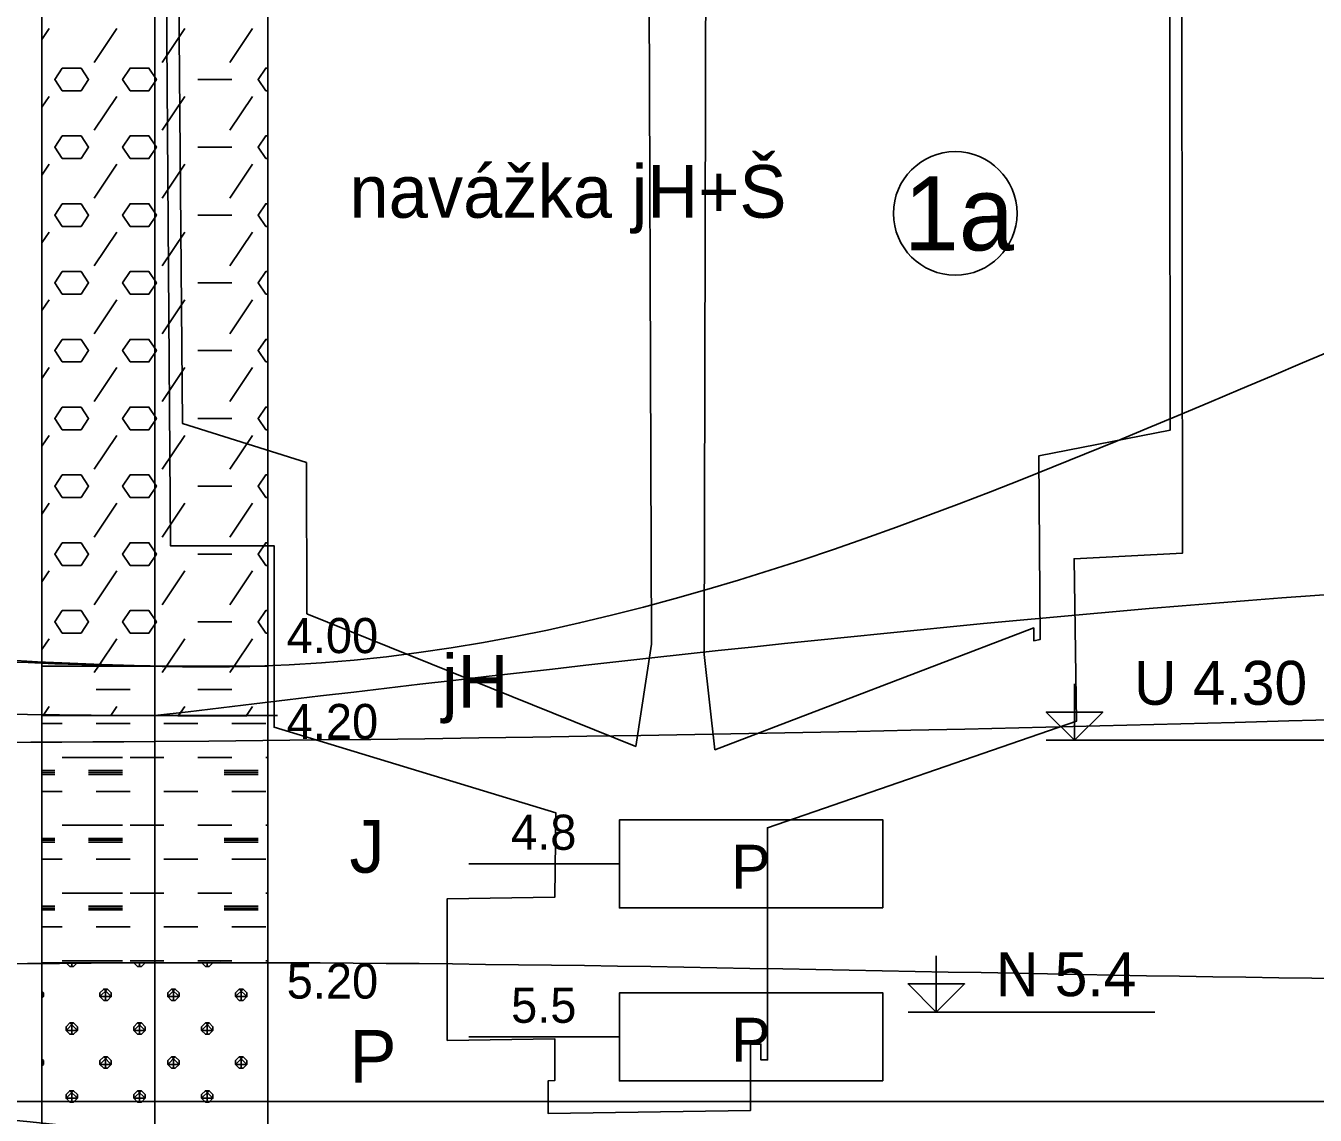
# Model space of a CAD drawing. Extents: x 3042 to 4120, y 576 to 2694.
# Drawn here: x 3306.73 to 3332.81, y 1010.13 to 1032.17 of the extents above; entities that cross this region are included whole.
import ezdxf

# ---------------------------------------------------------------- set-up
doc = ezdxf.new("R2010")
doc.units = 0
for name, color, linetype in [('18', 7, 'Continuous'), ('51', 7, 'Continuous'), ('52', 7, 'Continuous'), ('53', 7, 'Continuous'), ('56', 7, 'Continuous'), ('61', 7, 'Continuous'), ('62', 7, 'Continuous'), ('HPV', 7, 'Continuous'), ('nádrže', 7, 'Continuous'), ('rozhraní', 7, 'Continuous')]:
    doc.layers.add(name, color=color, linetype=linetype)

msp = doc.modelspace()

# ---------------------------------------------------------------- linework, layer by layer
at = {"layer": '18'}
msp.add_line((3309.337, 994.217), (3309.337, 1039.217), dxfattribs=at)
at = {"layer": '51'}
for p, q in [((3307.051, 1031.896), (3307.197, 1032.116)), ((3308.111, 1031.43), (3308.569, 1032.116)), ((3309.483, 1031.43), (3309.94, 1032.116)), ((3310.855, 1031.43), (3311.312, 1032.116)), ((3310.207, 1031.087), (3310.893, 1031.087)), ((3311.579, 1030.859), (3311.623, 1030.859)), ((3307.051, 1030.525), (3307.197, 1030.744)), ((3308.111, 1030.058), (3308.569, 1030.744)), ((3309.483, 1030.058), (3309.94, 1030.744)), ((3310.855, 1030.058), (3311.312, 1030.744)), ((3310.207, 1029.716), (3310.893, 1029.716)), ((3311.579, 1029.487), (3311.623, 1029.487)), ((3307.051, 1029.153), (3307.197, 1029.373)), ((3308.111, 1028.687), (3308.569, 1029.373)), ((3309.483, 1028.687), (3309.94, 1029.373)), ((3310.855, 1028.687), (3311.312, 1029.373)), ((3310.207, 1028.344), (3310.893, 1028.344)), ((3307.051, 1027.782), (3307.197, 1028.001)), ((3308.111, 1027.315), (3308.569, 1028.001)), ((3309.483, 1027.315), (3309.94, 1028.001)), ((3310.855, 1027.315), (3311.312, 1028.001)), ((3311.579, 1028.115), (3311.623, 1028.115)), ((3310.207, 1026.972), (3310.893, 1026.972)), ((3307.051, 1026.41), (3307.197, 1026.629)), ((3308.111, 1025.944), (3308.569, 1026.629)), ((3309.483, 1025.944), (3309.94, 1026.629)), ((3310.855, 1025.944), (3311.312, 1026.629)), ((3311.579, 1026.744), (3311.623, 1026.744)), ((3310.207, 1025.601), (3310.893, 1025.601)), ((3311.579, 1025.372), (3311.623, 1025.372)), ((3307.051, 1025.038), (3307.197, 1025.258)), ((3308.111, 1024.572), (3308.569, 1025.258)), ((3309.483, 1024.572), (3309.94, 1025.258)), ((3310.855, 1024.572), (3311.312, 1025.258)), ((3310.207, 1024.229), (3310.893, 1024.229)), ((3311.579, 1024.001), (3311.623, 1024.001)), ((3307.051, 1023.667), (3307.197, 1023.886)), ((3308.111, 1023.2), (3308.569, 1023.886)), ((3309.483, 1023.2), (3309.94, 1023.886)), ((3310.855, 1023.2), (3311.312, 1023.886)), ((3310.207, 1022.858), (3310.893, 1022.858)), ((3307.051, 1022.295), (3307.197, 1022.515)), ((3308.111, 1021.829), (3308.569, 1022.515)), ((3309.483, 1021.829), (3309.94, 1022.515)), ((3310.855, 1021.829), (3311.312, 1022.515)), ((3311.579, 1022.629), (3311.623, 1022.629)), ((3310.207, 1021.486), (3310.893, 1021.486)), ((3307.051, 1020.924), (3307.197, 1021.143)), ((3308.111, 1020.457), (3308.569, 1021.143)), ((3309.483, 1020.457), (3309.94, 1021.143)), ((3310.855, 1020.457), (3311.312, 1021.143)), ((3311.579, 1021.257), (3311.623, 1021.257)), ((3310.207, 1020.114), (3310.893, 1020.114)), ((3311.579, 1019.886), (3311.623, 1019.886)), ((3307.051, 1019.552), (3307.197, 1019.771)), ((3308.199, 1019.217), (3308.569, 1019.771)), ((3309.571, 1019.217), (3309.94, 1019.771)), ((3310.942, 1019.217), (3311.312, 1019.771)), ((3308.111, 1019.086), (3308.199, 1019.217)), ((3309.483, 1019.086), (3309.571, 1019.217)), ((3310.855, 1019.086), (3310.942, 1019.217)), ((3308.15, 1018.743), (3308.835, 1018.743)), ((3310.207, 1018.743), (3310.893, 1018.743)), ((3307.075, 1018.217), (3307.197, 1018.4)), ((3308.447, 1018.217), (3308.569, 1018.4)), ((3309.818, 1018.217), (3309.94, 1018.4)), ((3311.19, 1018.217), (3311.312, 1018.4)), ((3307.051, 1018.057), (3307.464, 1018.057)), ((3308.15, 1018.057), (3308.835, 1018.057)), ((3309.521, 1018.057), (3310.207, 1018.057)), ((3310.893, 1018.057), (3311.579, 1018.057)), ((3307.464, 1017.371), (3308.15, 1017.371)), ((3307.997, 1017.371), (3308.683, 1017.371)), ((3308.835, 1017.371), (3309.521, 1017.371)), ((3310.207, 1017.371), (3310.893, 1017.371)), ((3311.579, 1017.371), (3311.623, 1017.371)), ((3307.051, 1017.104), (3307.311, 1017.104)), ((3307.051, 1017.066), (3307.311, 1017.066)), ((3307.051, 1017.028), (3307.311, 1017.028)), ((3307.997, 1017.104), (3308.683, 1017.104)), ((3307.997, 1017.066), (3308.683, 1017.066)), ((3307.997, 1017.028), (3308.683, 1017.028)), ((3310.74, 1017.104), (3311.426, 1017.104)), ((3310.74, 1017.066), (3311.426, 1017.066)), ((3310.74, 1017.028), (3311.426, 1017.028)), ((3307.051, 1016.685), (3307.464, 1016.685)), ((3308.15, 1016.685), (3308.835, 1016.685)), ((3309.521, 1016.685), (3310.207, 1016.685)), ((3310.893, 1016.685), (3311.579, 1016.685)), ((3307.464, 1016), (3308.15, 1016)), ((3307.997, 1016), (3308.683, 1016)), ((3308.835, 1016), (3309.521, 1016)), ((3310.207, 1016), (3310.893, 1016)), ((3311.579, 1016), (3311.623, 1016)), ((3307.051, 1015.733), (3307.311, 1015.733)), ((3307.051, 1015.695), (3307.311, 1015.695)), ((3307.051, 1015.657), (3307.311, 1015.657)), ((3307.997, 1015.733), (3308.683, 1015.733)), ((3307.997, 1015.695), (3308.683, 1015.695)), ((3307.997, 1015.657), (3308.683, 1015.657)), ((3310.74, 1015.733), (3311.426, 1015.733)), ((3310.74, 1015.695), (3311.426, 1015.695)), ((3310.74, 1015.657), (3311.426, 1015.657)), ((3307.051, 1015.314), (3307.464, 1015.314)), ((3308.15, 1015.314), (3308.835, 1015.314)), ((3309.521, 1015.314), (3310.207, 1015.314)), ((3310.893, 1015.314), (3311.579, 1015.314)), ((3307.464, 1014.628), (3308.15, 1014.628)), ((3307.997, 1014.628), (3308.683, 1014.628)), ((3308.835, 1014.628), (3309.521, 1014.628)), ((3310.207, 1014.628), (3310.893, 1014.628)), ((3311.579, 1014.628), (3311.623, 1014.628)), ((3307.051, 1014.361), (3307.311, 1014.361)), ((3307.997, 1014.361), (3308.683, 1014.361)), ((3310.74, 1014.361), (3311.426, 1014.361)), ((3307.051, 1014.323), (3307.311, 1014.323)), ((3307.051, 1014.285), (3307.311, 1014.285)), ((3307.997, 1014.323), (3308.683, 1014.323)), ((3307.997, 1014.285), (3308.683, 1014.285)), ((3310.74, 1014.323), (3311.426, 1014.323)), ((3310.74, 1014.285), (3311.426, 1014.285)), ((3307.051, 1013.942), (3307.464, 1013.942)), ((3308.15, 1013.942), (3308.835, 1013.942)), ((3309.521, 1013.942), (3310.207, 1013.942)), ((3310.893, 1013.942), (3311.579, 1013.942)), ((3307.464, 1013.256), (3308.15, 1013.256)), ((3307.654, 1013.142), (3307.654, 1013.217)), ((3307.997, 1013.256), (3308.683, 1013.256)), ((3308.835, 1013.256), (3309.521, 1013.256)), ((3309.026, 1013.142), (3309.026, 1013.217)), ((3310.207, 1013.256), (3310.893, 1013.256)), ((3310.397, 1013.142), (3310.397, 1013.217)), ((3311.579, 1013.256), (3311.623, 1013.256)), ((3308.34, 1012.456), (3308.34, 1012.685)), ((3309.712, 1012.456), (3309.712, 1012.685)), ((3311.083, 1012.456), (3311.083, 1012.685)), ((3307.654, 1011.77), (3307.654, 1011.999)), ((3309.026, 1011.77), (3309.026, 1011.999)), ((3310.397, 1011.77), (3310.397, 1011.999)), ((3308.34, 1011.085), (3308.34, 1011.313)), ((3309.712, 1011.085), (3309.712, 1011.313)), ((3311.083, 1011.085), (3311.083, 1011.313)), ((3307.654, 1010.399), (3307.654, 1010.627)), ((3309.026, 1010.399), (3309.026, 1010.627)), ((3310.397, 1010.399), (3310.397, 1010.627))]:
    msp.add_line(p, q, dxfattribs=at)
for points in [[(3307.051, 1019.217), (3311.623, 1019.217), (3311.623, 1038.717), (3307.051, 1038.717)], [(3307.051, 1018.217), (3311.623, 1018.217), (3311.623, 1019.217), (3307.051, 1019.217)], [(3307.051, 1013.217), (3311.623, 1013.217), (3311.623, 1018.217), (3307.051, 1018.217)], [(3307.051, 1009.717), (3311.623, 1009.717), (3311.623, 1013.217), (3307.051, 1013.217)]]:
    msp.add_lwpolyline(points, close=True, dxfattribs=at)
for points in [[(3307.464, 1030.859), (3307.845, 1030.859), (3307.997, 1031.087), (3307.845, 1031.316), (3307.464, 1031.316), (3307.311, 1031.087), (3307.464, 1030.859)], [(3308.835, 1030.859), (3309.216, 1030.859), (3309.369, 1031.087), (3309.216, 1031.316), (3308.835, 1031.316), (3308.683, 1031.087), (3308.835, 1030.859)], [(3311.623, 1031.316), (3311.579, 1031.316), (3311.426, 1031.087), (3311.579, 1030.859)], [(3307.464, 1029.487), (3307.845, 1029.487), (3307.997, 1029.716), (3307.845, 1029.944), (3307.464, 1029.944), (3307.311, 1029.716), (3307.464, 1029.487)], [(3308.835, 1029.487), (3309.216, 1029.487), (3309.369, 1029.716), (3309.216, 1029.944), (3308.835, 1029.944), (3308.683, 1029.716), (3308.835, 1029.487)], [(3311.623, 1029.944), (3311.579, 1029.944), (3311.426, 1029.716), (3311.579, 1029.487)], [(3307.464, 1028.115), (3307.845, 1028.115), (3307.997, 1028.344), (3307.845, 1028.573), (3307.464, 1028.573), (3307.311, 1028.344), (3307.464, 1028.115)], [(3308.835, 1028.115), (3309.216, 1028.115), (3309.369, 1028.344), (3309.216, 1028.573), (3308.835, 1028.573), (3308.683, 1028.344), (3308.835, 1028.115)], [(3311.623, 1028.573), (3311.579, 1028.573), (3311.426, 1028.344), (3311.579, 1028.115)], [(3307.464, 1026.744), (3307.845, 1026.744), (3307.997, 1026.972), (3307.845, 1027.201), (3307.464, 1027.201), (3307.311, 1026.972), (3307.464, 1026.744)], [(3308.835, 1026.744), (3309.216, 1026.744), (3309.369, 1026.972), (3309.216, 1027.201), (3308.835, 1027.201), (3308.683, 1026.972), (3308.835, 1026.744)], [(3311.623, 1027.201), (3311.579, 1027.201), (3311.426, 1026.972), (3311.579, 1026.744)], [(3307.464, 1025.372), (3307.845, 1025.372), (3307.997, 1025.601), (3307.845, 1025.829), (3307.464, 1025.829), (3307.311, 1025.601), (3307.464, 1025.372)], [(3308.835, 1025.372), (3309.216, 1025.372), (3309.369, 1025.601), (3309.216, 1025.829), (3308.835, 1025.829), (3308.683, 1025.601), (3308.835, 1025.372)], [(3311.623, 1025.829), (3311.579, 1025.829), (3311.426, 1025.601), (3311.579, 1025.372)], [(3307.464, 1024.001), (3307.845, 1024.001), (3307.997, 1024.229), (3307.845, 1024.458), (3307.464, 1024.458), (3307.311, 1024.229), (3307.464, 1024.001)], [(3308.835, 1024.001), (3309.216, 1024.001), (3309.369, 1024.229), (3309.216, 1024.458), (3308.835, 1024.458), (3308.683, 1024.229), (3308.835, 1024.001)], [(3311.623, 1024.458), (3311.579, 1024.458), (3311.426, 1024.229), (3311.579, 1024.001)], [(3307.464, 1022.629), (3307.845, 1022.629), (3307.997, 1022.858), (3307.845, 1023.086), (3307.464, 1023.086), (3307.311, 1022.858), (3307.464, 1022.629)], [(3308.835, 1022.629), (3309.216, 1022.629), (3309.369, 1022.858), (3309.216, 1023.086), (3308.835, 1023.086), (3308.683, 1022.858), (3308.835, 1022.629)], [(3311.623, 1023.086), (3311.579, 1023.086), (3311.426, 1022.858), (3311.579, 1022.629)], [(3307.464, 1021.257), (3307.845, 1021.257), (3307.997, 1021.486), (3307.845, 1021.715), (3307.464, 1021.715), (3307.311, 1021.486), (3307.464, 1021.257)], [(3308.835, 1021.257), (3309.216, 1021.257), (3309.369, 1021.486), (3309.216, 1021.715), (3308.835, 1021.715), (3308.683, 1021.486), (3308.835, 1021.257)], [(3311.623, 1021.715), (3311.579, 1021.715), (3311.426, 1021.486), (3311.579, 1021.257)], [(3307.464, 1019.886), (3307.845, 1019.886), (3307.997, 1020.114), (3307.845, 1020.343), (3307.464, 1020.343), (3307.311, 1020.114), (3307.464, 1019.886)], [(3308.835, 1019.886), (3309.216, 1019.886), (3309.369, 1020.114), (3309.216, 1020.343), (3308.835, 1020.343), (3308.683, 1020.114), (3308.835, 1019.886)], [(3311.623, 1020.343), (3311.579, 1020.343), (3311.426, 1020.114), (3311.579, 1019.886)], [(3307.541, 1013.217), (3307.616, 1013.142), (3307.692, 1013.142), (3307.767, 1013.217)], [(3308.913, 1013.217), (3308.988, 1013.142), (3309.064, 1013.142), (3309.139, 1013.217)], [(3310.284, 1013.217), (3310.359, 1013.142), (3310.436, 1013.142), (3310.511, 1013.217)], [(3307.051, 1012.5), (3307.083, 1012.532), (3307.083, 1012.609), (3307.051, 1012.641)], [(3307.051, 1012.564), (3307.083, 1012.532), (3307.051, 1012.532)], [(3308.302, 1012.685), (3308.226, 1012.609), (3308.226, 1012.532), (3308.302, 1012.456), (3308.378, 1012.456), (3308.454, 1012.532), (3308.454, 1012.609), (3308.378, 1012.685), (3308.302, 1012.685), (3308.454, 1012.532), (3308.226, 1012.532), (3308.378, 1012.685)], [(3309.674, 1012.685), (3309.597, 1012.609), (3309.597, 1012.532), (3309.674, 1012.456), (3309.75, 1012.456), (3309.826, 1012.532), (3309.826, 1012.609), (3309.75, 1012.685), (3309.674, 1012.685), (3309.826, 1012.532), (3309.597, 1012.532), (3309.75, 1012.685)], [(3311.045, 1012.685), (3310.969, 1012.609), (3310.969, 1012.532), (3311.045, 1012.456), (3311.121, 1012.456), (3311.198, 1012.532), (3311.198, 1012.609), (3311.121, 1012.685), (3311.045, 1012.685), (3311.198, 1012.532), (3310.969, 1012.532), (3311.121, 1012.685)], [(3307.616, 1011.999), (3307.54, 1011.923), (3307.54, 1011.847), (3307.616, 1011.77), (3307.692, 1011.77), (3307.769, 1011.847), (3307.769, 1011.923), (3307.692, 1011.999), (3307.616, 1011.999), (3307.769, 1011.847), (3307.54, 1011.847), (3307.692, 1011.999)], [(3308.988, 1011.999), (3308.912, 1011.923), (3308.912, 1011.847), (3308.988, 1011.77), (3309.064, 1011.77), (3309.14, 1011.847), (3309.14, 1011.923), (3309.064, 1011.999), (3308.988, 1011.999), (3309.14, 1011.847), (3308.912, 1011.847), (3309.064, 1011.999)], [(3310.359, 1011.999), (3310.283, 1011.923), (3310.283, 1011.847), (3310.359, 1011.77), (3310.436, 1011.77), (3310.512, 1011.847), (3310.512, 1011.923), (3310.436, 1011.999), (3310.359, 1011.999), (3310.512, 1011.847), (3310.283, 1011.847), (3310.436, 1011.999)], [(3307.051, 1011.129), (3307.083, 1011.161), (3307.083, 1011.237), (3307.051, 1011.269)], [(3308.302, 1011.313), (3308.226, 1011.237), (3308.226, 1011.161), (3308.302, 1011.085), (3308.378, 1011.085), (3308.454, 1011.161), (3308.454, 1011.237), (3308.378, 1011.313), (3308.302, 1011.313), (3308.454, 1011.161), (3308.226, 1011.161), (3308.378, 1011.313)], [(3309.674, 1011.313), (3309.597, 1011.237), (3309.597, 1011.161), (3309.674, 1011.085), (3309.75, 1011.085), (3309.826, 1011.161), (3309.826, 1011.237), (3309.75, 1011.313), (3309.674, 1011.313), (3309.826, 1011.161), (3309.597, 1011.161), (3309.75, 1011.313)], [(3311.045, 1011.313), (3310.969, 1011.237), (3310.969, 1011.161), (3311.045, 1011.085), (3311.121, 1011.085), (3311.198, 1011.161), (3311.198, 1011.237), (3311.121, 1011.313), (3311.045, 1011.313), (3311.198, 1011.161), (3310.969, 1011.161), (3311.121, 1011.313)], [(3307.051, 1011.193), (3307.083, 1011.161), (3307.051, 1011.161)], [(3307.616, 1010.627), (3307.54, 1010.551), (3307.54, 1010.475), (3307.616, 1010.399), (3307.692, 1010.399), (3307.769, 1010.475), (3307.769, 1010.551), (3307.692, 1010.627), (3307.616, 1010.627), (3307.769, 1010.475), (3307.54, 1010.475), (3307.692, 1010.627)], [(3308.988, 1010.627), (3308.912, 1010.551), (3308.912, 1010.475), (3308.988, 1010.399), (3309.064, 1010.399), (3309.14, 1010.475), (3309.14, 1010.551), (3309.064, 1010.627), (3308.988, 1010.627), (3309.14, 1010.475), (3308.912, 1010.475), (3309.064, 1010.627)], [(3310.359, 1010.627), (3310.283, 1010.551), (3310.283, 1010.475), (3310.359, 1010.399), (3310.436, 1010.399), (3310.512, 1010.475), (3310.512, 1010.551), (3310.436, 1010.627), (3310.359, 1010.627), (3310.512, 1010.475), (3310.283, 1010.475), (3310.436, 1010.627)]]:
    msp.add_lwpolyline(points, dxfattribs=at)
at = {"layer": '53'}
for p, q in [((3307.051, 1039.217), (3307.051, 994.217)), ((3311.623, 1039.217), (3311.623, 994.217)), ((3307.051, 1019.217), (3311.623, 1019.217)), ((3307.051, 1018.217), (3311.623, 1018.217)), ((3307.051, 1013.217), (3311.623, 1013.217))]:
    msp.add_line(p, q, dxfattribs=at)
at = {"layer": '56'}
for p, q in [((3309.337, 1019.598), (3309.337, 1018.836)), ((3308.956, 1019.217), (3309.718, 1019.217)), ((3309.337, 1018.598), (3309.337, 1017.836)), ((3308.956, 1018.217), (3309.718, 1018.217)), ((3309.337, 1013.598), (3309.337, 1012.836)), ((3308.956, 1013.217), (3309.718, 1013.217))]:
    msp.add_line(p, q, dxfattribs=at)
at = {"layer": '61'}
for p, q in [((3327.371, 1017.717), (3333.043, 1017.717)), ((3324.577, 1012.217), (3329.572, 1012.217))]:
    msp.add_line(p, q, dxfattribs=at)
for points in [[(3327.942, 1018.86), (3327.942, 1017.717), (3327.371, 1018.289), (3328.514, 1018.289), (3327.942, 1017.717)], [(3325.148, 1013.36), (3325.148, 1012.217), (3324.577, 1012.789), (3325.72, 1012.789), (3325.148, 1012.217)]]:
    msp.add_lwpolyline(points, dxfattribs=at)
at = {"layer": '62'}
for p, q in [((3315.687, 1015.217), (3318.735, 1015.217)), ((3315.687, 1011.717), (3318.735, 1011.717))]:
    msp.add_line(p, q, dxfattribs=at)
for points in [[(3324.069, 1014.328), (3318.735, 1014.328), (3318.735, 1016.106), (3324.069, 1016.106), (3324.069, 1014.328)], [(3324.069, 1010.828), (3318.735, 1010.828), (3318.735, 1012.606), (3324.069, 1012.606), (3324.069, 1010.828)]]:
    msp.add_lwpolyline(points, dxfattribs=at)
at = {"layer": 'HPV'}
msp.add_spline([(3220.538, 1018.476), (3229.057, 1018.476), (3309.337, 1017.694), (3379.247, 1019.861), (3436.347, 1021.476), (3447.355, 1021.476)], degree=3, dxfattribs=at)
at = {"layer": 'nádrže'}
for points in [[(3309.545, 1036.554), (3309.651, 1021.652), (3311.75, 1021.652), (3311.75, 1017.98), (3317.447, 1016.253), (3317.426, 1014.544), (3315.25, 1014.51), (3315.252, 1011.647), (3317.428, 1011.681), (3317.429, 1010.833), (3317.296, 1010.83), (3317.296, 1010.167), (3321.39, 1010.231), (3321.39, 1011.568), (3321.6, 1011.571), (3321.6, 1011.251), (3321.734, 1011.253), (3321.731, 1015.948), (3327.982, 1018.104), (3327.937, 1021.389), (3330.128, 1021.501), (3330.11, 1037.773)], [(3319.326, 1036.491), (3319.385, 1019.662), (3319.066, 1017.593), (3312.414, 1020.278), (3312.404, 1023.337), (3309.893, 1024.128), (3309.791, 1036.692)], [(3329.865, 1036.544), (3329.879, 1023.992), (3327.223, 1023.476), (3327.252, 1019.758), (3327.12, 1019.733), (3327.118, 1019.99), (3320.668, 1017.525), (3320.45, 1019.455), (3320.494, 1036.553)]]:
    msp.add_lwpolyline(points, dxfattribs=at)
at = {"layer": 'rozhraní'}
msp.add_line((3419.898, 1010.412), (3304.593, 1010.412), dxfattribs=at)
msp.add_circle((3325.532, 1028.378), 1.25, dxfattribs=at)
msp.add_circle((3325.532, 1028.378), 1.25, dxfattribs=at)
for points in [[(3300.083, 1019.9), (3304.874, 1019.399), (3309.214, 1019.217), (3311.392, 1019.217), (3352.127, 1031.117), (3379.261, 1026.767), (3390.383, 1026.767)], [(3220.533, 1018.149), (3229.057, 1018.017), (3268.137, 1024.467), (3309.571, 1019.217), (3311.623, 1019.217)], [(3309.337, 1018.217), (3352.28, 1021.117), (3357.982, 1020.905), (3379.247, 1022.267)], [(3220.435, 1017.54), (3229.057, 1017.517), (3268.137, 1019.467), (3309.337, 1018.217), (3311.82, 1018.217)], [(3268.137, 1011.467), (3309.337, 1013.217), (3352.127, 1013.117), (3379.247, 1014.767), (3389.896, 1014.742)], [(3220.486, 1007.398), (3229.057, 1007.517), (3268.137, 1010.467), (3309.337, 1009.717), (3352.127, 1007.117), (3379.247, 1013.767), (3390.124, 1013.767)]]:
    msp.add_spline(points, degree=3, dxfattribs=at)

# ---------------------------------------------------------------- texts
at = {"layer": '52'}
for s, height, p in [('navážka jH+Š', 1.0668, (3313.274, 1028.289)), ('4.00', 0.7112, (3312.004, 1019.481)), ('jH', 1.0668, (3315.146, 1018.378)), ('4.20', 0.7112, (3312.004, 1017.742)), ('J', 1.067, (3313.274, 1015.039)), ('5.20', 0.7112, (3312.004, 1012.492)), ('P', 1.067, (3313.274, 1010.789))]:
    msp.add_text(s, height=height, dxfattribs=at).set_placement(p)
at = {"layer": '61'}
for s, p in [('U 4.30', (3329.149, 1018.436)), ('N 5.4', (3326.355, 1012.541))]:
    msp.add_text(s, height=0.889, dxfattribs=at).set_placement(p)
at = {"layer": '62'}
for s, height, p in [('4.8', 0.7112, (3316.544, 1015.502)), ('P', 0.889, (3321, 1014.715)), ('5.5', 0.7112, (3316.544, 1012.002)), ('P', 0.889, (3321, 1011.215))]:
    msp.add_text(s, height=height, dxfattribs=at).set_placement(p)
at = {"layer": 'rozhraní'}
msp.add_text('1a', height=1.5, dxfattribs=at).set_placement((3324.488, 1027.628))

doc.saveas('drawing.dxf')
